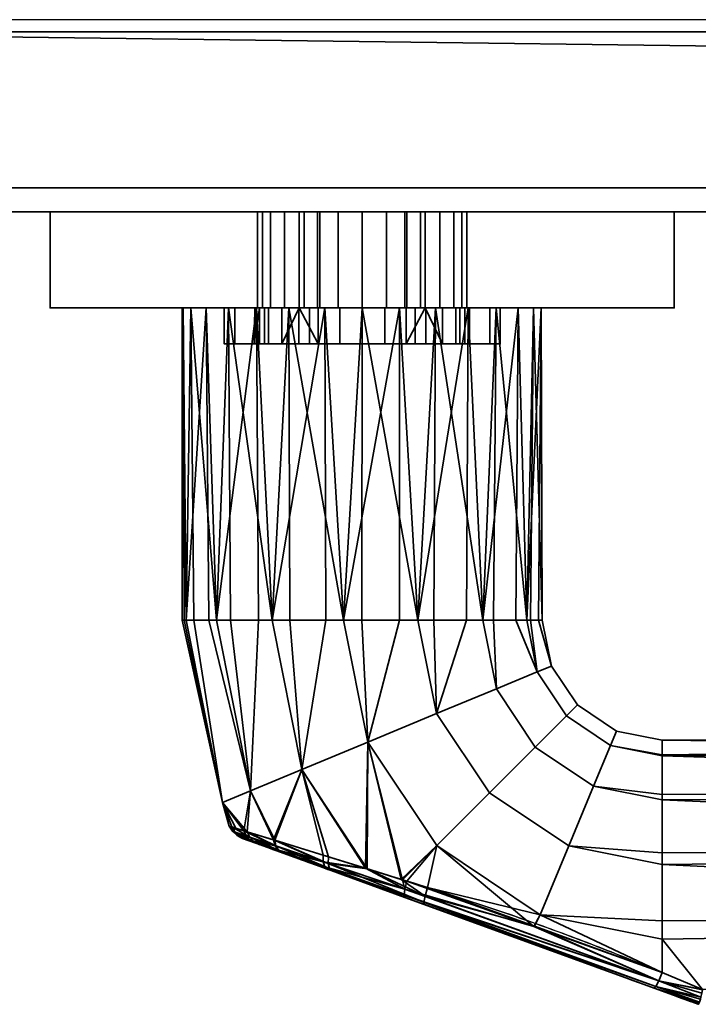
# Model space of a CAD drawing. Header units: millimetres. Extents: x -625 to 3725, y -115 to 86.
# Tile 579 of 656: x 2527 to 2584, y -115 to -33. Entities that reach past the tile are written whole.
import ezdxf

# ---------------------------------------------------------------- set-up
doc = ezdxf.new("R2010")
doc.units = ezdxf.units.MM
doc.layers.add('151', color=7, linetype='Continuous', true_color=0xffffff)

# ---------------------------------------------------------------- blocks, each defined once
blk = doc.blocks.new('UG_SURFACE_109')
at = {"layer": '151', "color": 32, "linetype": 'Continuous', "lineweight": 35}
for points in [[(2491, -34, 2017), (3509, -34, 2017), (3509, 0, 2017), (2491, 0, 2017)], [(2491, -34), (2491, -29), (3509, -29), (3509, -34)], [(3522, -49, 2030), (3522, -34, 2030), (2478, -34, 2030), (2478, -49, 2030)], [(3522, -47), (2478, -47), (2478, -34), (2491, -34)], [(2478, -34, 2030), (3522, -34, 2030), (3509, -34, 2017), (2491, -34, 2017)], [(3522, -47), (2491, -34), (3509, -34)], [(2478, -47), (3522, -47), (3522, -49, 2), (2478, -49, 2)], [(2478, -49, 2030), (2530, -49, 1186.5), (2556, -49, 1190)], [(2556, -49, 1190), (2582, -49, 1186.5), (3522, -49, 2030), (2478, -49, 2030)], [(2478, -49, 2), (2556, -49, 948), (2530, -49, 951.5)], [(2530, -49, 951.5), (2530, -49, 1186.5), (2478, -49, 2030), (2478, -49, 2)], [(2582, -49, 951.5), (2556, -49, 948), (2478, -49, 2), (3522, -49, 2)], [(2556, -49, 948), (2556, -57, 948), (2530, -57, 951.5), (2530, -49, 951.5)], [(2530, -49, 1186.5), (2530, -49, 951.5), (2530, -57, 951.5), (2530, -57, 1186.5)], [(2530, -49, 1186.5), (2530, -57, 1186.5), (2556, -57, 1190), (2556, -49, 1190)], [(2547.289, -49, 1011.173), (2547.289, -57, 1011.173), (2548.368, -57, 1007.721), (2548.368, -49, 1007.721)], [(2547.699, -49, 1014.767), (2547.699, -57, 1014.767), (2547.289, -57, 1011.173), (2547.289, -49, 1011.173)], [(2564.711, -49, 1011.173), (2547.699, -49, 1014.767), (2547.289, -49, 1011.173)], [(2547.289, -49, 1011.173), (2548.368, -49, 1007.721), (2550.75, -49, 1005), (2564.711, -49, 1011.173)], [(2549.527, -49, 1017.888), (2549.527, -57, 1017.888), (2547.699, -57, 1014.767), (2547.699, -49, 1014.767)], [(2564.711, -49, 1011.173), (2549.527, -49, 1017.888), (2547.699, -49, 1014.767)], [(2548.368, -49, 1007.721), (2548.368, -57, 1007.721), (2550.75, -57, 1005), (2550.75, -49, 1005)], [(2552.461, -49, 1020.002), (2552.461, -57, 1020.002), (2549.527, -57, 1017.888), (2549.527, -49, 1017.888)], [(2556, -49, 1020.75), (2552.461, -49, 1020.002), (2549.527, -49, 1017.888), (2564.711, -49, 1011.173)], [(2550.75, -49, 992.5), (2550.75, -57, 992.5), (2551.15, -57, 990.491), (2551.15, -49, 990.491)], [(2550.75, -49, 1005), (2550.75, -57, 1005), (2550.75, -57, 1004.69)], [(2550.75, -57, 1004.69), (2550.75, -57, 992.5), (2550.75, -49, 992.5), (2550.75, -49, 1005)], [(2561.25, -49, 992.5), (2550.75, -49, 992.5), (2551.15, -49, 990.491), (2552.288, -49, 988.788)], [(2561.25, -49, 992.5), (2561.25, -49, 1005), (2550.75, -49, 1005), (2550.75, -49, 992.5)], [(2561.25, -49, 1005), (2563.632, -49, 1007.721), (2564.711, -49, 1011.173), (2550.75, -49, 1005)], [(2551.15, -49, 990.491), (2551.15, -57, 990.491), (2552.288, -57, 988.788), (2552.288, -49, 988.788)], [(2552.288, -49, 988.788), (2552.288, -57, 988.788), (2553.991, -57, 987.65), (2553.991, -49, 987.65)], [(2552.288, -49, 988.788), (2553.991, -49, 987.65), (2556, -49, 987.25)], [(2556, -49, 987.25), (2558.009, -49, 987.65), (2559.712, -49, 988.788), (2552.288, -49, 988.788)], [(2559.712, -49, 988.788), (2560.85, -49, 990.491), (2561.25, -49, 992.5), (2552.288, -49, 988.788)], [(2556, -49, 1020.75), (2556, -57, 1020.75), (2552.461, -57, 1020.002), (2552.461, -49, 1020.002)], [(2553.991, -49, 987.65), (2553.991, -57, 987.65), (2556, -57, 987.25), (2556, -49, 987.25)], [(2582, -49, 951.5), (2582, -57, 951.5), (2556, -57, 948), (2556, -49, 948)], [(2556, -49, 1190), (2556, -57, 1190), (2582, -57, 1186.5), (2582, -49, 1186.5)], [(2556, -49, 987.25), (2556, -57, 987.25), (2558.009, -57, 987.65), (2558.009, -49, 987.65)], [(2559.539, -49, 1020.002), (2559.539, -57, 1020.002), (2556, -57, 1020.75), (2556, -49, 1020.75)], [(2556, -49, 1020.75), (2564.711, -49, 1011.173), (2564.301, -49, 1014.767), (2562.473, -49, 1017.888)], [(2562.473, -49, 1017.888), (2559.539, -49, 1020.002), (2556, -49, 1020.75)], [(2558.009, -49, 987.65), (2558.009, -57, 987.65), (2559.712, -57, 988.788), (2559.712, -49, 988.788)], [(2562.473, -49, 1017.888), (2562.473, -57, 1017.888), (2559.539, -57, 1020.002), (2559.539, -49, 1020.002)], [(2559.712, -49, 988.788), (2559.712, -57, 988.788), (2560.85, -57, 990.491), (2560.85, -49, 990.491)], [(2560.85, -49, 990.491), (2560.85, -57, 990.491), (2561.25, -57, 992.5), (2561.25, -49, 992.5)], [(2561.25, -49, 1005), (2561.25, -49, 992.5), (2561.25, -57, 992.5), (2561.25, -57, 1004.69)], [(2561.25, -57, 1004.69), (2561.25, -57, 1005), (2561.25, -49, 1005)], [(2561.25, -49, 1005), (2561.25, -57, 1005), (2563.632, -57, 1007.721), (2563.632, -49, 1007.721)], [(2564.301, -49, 1014.767), (2564.301, -57, 1014.767), (2562.473, -57, 1017.888), (2562.473, -49, 1017.888)], [(2563.632, -49, 1007.721), (2563.632, -57, 1007.721), (2564.711, -57, 1011.173), (2564.711, -49, 1011.173)], [(2564.711, -49, 1011.173), (2564.711, -57, 1011.173), (2564.301, -57, 1014.767), (2564.301, -49, 1014.767)], [(2582, -49, 951.5), (2582, -49, 1186.5), (2582, -57, 1186.5), (2582, -57, 951.5)], [(2582, -49, 1186.5), (2582, -49, 951.5), (3522, -49, 2), (3522, -49, 2030)], [(2530, -57, 951.5), (2541.734, -57, 1099.365), (2541, -57, 1104)], [(2530, -57, 951.5), (2544.5, -57, 993.5), (2544.5, -57, 1014.5)], [(2541, -57, 1104), (2541.082, -57, 1105.568), (2530, -57, 1186.5), (2530, -57, 951.5)], [(2530, -57, 951.5), (2545.375, -57, 989.099), (2544.5, -57, 993.5)], [(2530, -57, 951.5), (2544.853, -57, 1093.963), (2541.734, -57, 1099.365)], [(2544.5, -57, 1014.5), (2545.375, -57, 1018.901), (2549.899, -57, 1090.297), (2530, -57, 951.5)], [(2530, -57, 951.5), (2549.899, -57, 1090.297), (2544.853, -57, 1093.963)], [(2530, -57, 951.5), (2547.868, -57, 985.368), (2545.375, -57, 989.099)], [(2541.082, -57, 1105.568), (2543.01, -57, 1111.5), (2530, -57, 1186.5)], [(2530, -57, 951.5), (2551.599, -57, 982.875), (2547.868, -57, 985.368)], [(2556, -57, 1190), (2530, -57, 1186.5), (2552.881, -57, 1118.672), (2559.119, -57, 1118.672)], [(2543.01, -57, 1111.5), (2547.183, -57, 1116.135), (2530, -57, 1186.5)], [(2530, -57, 951.5), (2556, -57, 948), (2556, -57, 982), (2551.599, -57, 982.875)], [(2547.183, -57, 1116.135), (2552.881, -57, 1118.672), (2530, -57, 1186.5)], [(2541, -57, 1104), (2541.734, -57, 1099.365), (2541.328, -83, 1100.881)], [(2541.082, -57, 1105.568), (2541, -57, 1104), (2541, -83, 1104)], [(2541, -83, 1104), (2541.164, -83, 1105.559), (2541.082, -57, 1105.568)], [(2541.328, -83, 1100.881), (2541, -83, 1104), (2541, -57, 1104)], [(2543.01, -57, 1111.5), (2541.082, -57, 1105.568), (2541.328, -83, 1107.119)], [(2541.082, -57, 1105.568), (2541.164, -83, 1105.559), (2541.328, -83, 1107.119)], [(2541.734, -57, 1099.365), (2541.959, -83, 1099.465), (2541.328, -83, 1100.881)], [(2541.328, -83, 1107.119), (2543.234, -83, 1111.4), (2543.01, -57, 1111.5)], [(2541.734, -57, 1099.365), (2544.853, -57, 1093.963), (2543.865, -83, 1095.183)], [(2543.865, -83, 1095.183), (2541.959, -83, 1099.465), (2541.734, -57, 1099.365)], [(2547.183, -57, 1116.135), (2543.01, -57, 1111.5), (2543.865, -83, 1112.817)], [(2543.01, -57, 1111.5), (2543.234, -83, 1111.4), (2543.865, -83, 1112.817)], [(2544.853, -57, 1093.963), (2545.017, -83, 1094.146), (2543.865, -83, 1095.183)], [(2543.865, -83, 1112.817), (2547.348, -83, 1115.953), (2547.183, -57, 1116.135)], [(2545.375, -57, 989.099), (2545.375, -60, 989.099), (2544.5, -60, 993.5), (2544.5, -57, 993.5)], [(2544.5, -57, 993.5), (2544.5, -60, 993.5), (2544.5, -60, 1014.5), (2544.5, -57, 1014.5)], [(2544.5, -57, 1014.5), (2544.5, -60, 1014.5), (2545.375, -60, 1018.901), (2545.375, -57, 1018.901)], [(2544.853, -57, 1093.963), (2549.899, -57, 1090.297), (2548.5, -83, 1091.01)], [(2548.5, -83, 1091.01), (2545.017, -83, 1094.146), (2544.853, -57, 1093.963)], [(2545.375, -57, 1018.901), (2547.868, -57, 1022.632), (2549.899, -57, 1090.297)], [(2547.868, -57, 985.368), (2547.868, -60, 985.368), (2545.375, -60, 989.099), (2545.375, -57, 989.099)], [(2545.375, -57, 1018.901), (2545.375, -60, 1018.901), (2547.868, -60, 1022.632), (2547.868, -57, 1022.632)], [(2547.441, -57, 1009.219), (2547.049, -57, 1012.941), (2547, -60, 1012)], [(2547.049, -57, 1012.941), (2547.049, -60, 1012.941), (2547, -60, 1012)], [(2547, -60, 1012), (2547.441, -60, 1009.219), (2547.441, -57, 1009.219)], [(2548.206, -57, 1016.5), (2548.206, -60, 1016.5), (2547.049, -60, 1012.941), (2547.049, -57, 1012.941)], [(2547.049, -57, 1012.941), (2547.289, -57, 1011.173), (2547.699, -57, 1014.767)], [(2547.699, -57, 1014.767), (2548.206, -57, 1016.5), (2547.049, -57, 1012.941)], [(2547.289, -57, 1011.173), (2547.049, -57, 1012.941), (2547.441, -57, 1009.219)], [(2552.881, -57, 1118.672), (2547.183, -57, 1116.135), (2548.5, -83, 1116.99)], [(2547.183, -57, 1116.135), (2547.348, -83, 1115.953), (2548.5, -83, 1116.99)], [(2547.441, -57, 1009.219), (2548.368, -57, 1007.721), (2547.289, -57, 1011.173)], [(2547.441, -57, 1009.219), (2547.441, -60, 1009.219), (2549.312, -60, 1005.978), (2549.312, -57, 1005.978)], [(2548.368, -57, 1007.721), (2547.441, -57, 1009.219), (2549.312, -57, 1005.978)], [(2548.206, -57, 1016.5), (2547.699, -57, 1014.767), (2549.527, -57, 1017.888)], [(2549.899, -57, 1090.297), (2547.868, -57, 1022.632), (2551.599, -57, 1025.125)], [(2551.599, -57, 982.875), (2551.599, -60, 982.875), (2547.868, -60, 985.368), (2547.868, -57, 985.368)], [(2547.868, -57, 1022.632), (2547.868, -60, 1022.632), (2551.599, -60, 1025.125), (2551.599, -57, 1025.125)], [(2550.71, -57, 1019.281), (2550.71, -60, 1019.281), (2548.206, -60, 1016.5), (2548.206, -57, 1016.5)], [(2549.527, -57, 1017.888), (2550.71, -57, 1019.281), (2548.206, -57, 1016.5)], [(2549.312, -57, 1005.978), (2550.75, -57, 1004.69), (2550.75, -57, 1005), (2548.368, -57, 1007.721)], [(2549.899, -57, 1090.297), (2549.975, -83, 1090.53), (2548.5, -83, 1091.01)], [(2548.5, -83, 1116.99), (2552.957, -83, 1118.439), (2552.881, -57, 1118.672)], [(2549.312, -60, 1005.978), (2552.339, -60, 1003.778), (2550.75, -57, 1004.69)], [(2550.75, -57, 1004.69), (2549.312, -57, 1005.978), (2549.312, -60, 1005.978)], [(2550.71, -57, 1019.281), (2549.527, -57, 1017.888), (2552.461, -57, 1020.002)], [(2549.899, -57, 1090.297), (2556, -57, 1089), (2554.432, -83, 1089.082)], [(2554.432, -83, 1089.082), (2549.975, -83, 1090.53), (2549.899, -57, 1090.297)], [(2551.599, -57, 1025.125), (2556, -57, 1026), (2556, -57, 1089), (2549.899, -57, 1090.297)], [(2554.129, -57, 1020.803), (2554.129, -60, 1020.803), (2550.71, -60, 1019.281), (2550.71, -57, 1019.281)], [(2552.461, -57, 1020.002), (2554.129, -57, 1020.803), (2550.71, -57, 1019.281)], [(2552.339, -60, 1003.778), (2552.339, -57, 1003.778), (2550.75, -57, 1004.69)], [(2552.288, -57, 988.788), (2551.15, -57, 990.491), (2550.75, -57, 992.5), (2556, -57, 987.25)], [(2550.75, -57, 992.5), (2550.75, -57, 1004.69), (2552.339, -57, 1003.778)], [(2550.75, -57, 992.5), (2552.339, -57, 1003.778), (2556, -57, 1003), (2556, -57, 987.25)], [(2556, -57, 982), (2556, -60, 982), (2551.599, -60, 982.875), (2551.599, -57, 982.875)], [(2551.599, -57, 1025.125), (2551.599, -60, 1025.125), (2556, -60, 1026), (2556, -57, 1026)], [(2556, -57, 987.25), (2553.991, -57, 987.65), (2552.288, -57, 988.788)], [(2552.339, -57, 1003.778), (2552.339, -60, 1003.778), (2556, -60, 1003), (2556, -57, 1003)], [(2554.129, -57, 1020.803), (2552.461, -57, 1020.002), (2556, -57, 1020.75)], [(2559.119, -57, 1118.672), (2552.881, -57, 1118.672), (2554.432, -83, 1118.918)], [(2552.881, -57, 1118.672), (2552.957, -83, 1118.439), (2554.432, -83, 1118.918)], [(2557.871, -57, 1020.803), (2557.871, -60, 1020.803), (2554.129, -60, 1020.803), (2554.129, -57, 1020.803)], [(2557.871, -57, 1020.803), (2554.129, -57, 1020.803), (2556, -57, 1020.75)], [(2556, -57, 1089), (2555.974, -83, 1089.244), (2554.432, -83, 1089.082)], [(2554.432, -83, 1118.918), (2559.093, -83, 1118.428), (2559.119, -57, 1118.672)], [(2560.635, -83, 1089.734), (2555.974, -83, 1089.244), (2556, -57, 1089)], [(2556, -57, 1089), (2562.101, -57, 1090.297), (2560.635, -83, 1089.734)], [(2559.119, -57, 1118.672), (2582, -57, 1186.5), (2556, -57, 1190)], [(2562.101, -57, 1090.297), (2556, -57, 1089), (2556, -57, 1026), (2560.401, -57, 1025.125)], [(2560.401, -57, 982.875), (2556, -57, 982), (2556, -57, 948), (2582, -57, 951.5)], [(2560.401, -57, 982.875), (2560.401, -60, 982.875), (2556, -60, 982), (2556, -57, 982)], [(2556, -57, 1026), (2556, -60, 1026), (2560.401, -60, 1025.125), (2560.401, -57, 1025.125)], [(2556, -57, 1003), (2556, -60, 1003), (2559.661, -60, 1003.778), (2559.661, -57, 1003.778)], [(2556, -57, 987.25), (2561.25, -57, 992.5), (2560.85, -57, 990.491), (2559.712, -57, 988.788)], [(2556, -57, 987.25), (2556, -57, 1003), (2559.661, -57, 1003.778), (2561.25, -57, 992.5)], [(2559.712, -57, 988.788), (2558.009, -57, 987.65), (2556, -57, 987.25)], [(2556, -57, 1020.75), (2559.539, -57, 1020.002), (2557.871, -57, 1020.803)], [(2561.29, -57, 1019.281), (2561.29, -60, 1019.281), (2557.871, -60, 1020.803), (2557.871, -57, 1020.803)], [(2561.29, -57, 1019.281), (2557.871, -57, 1020.803), (2559.539, -57, 1020.002)], [(2559.119, -57, 1118.672), (2559.093, -83, 1118.428), (2560.635, -83, 1118.266)], [(2564.817, -57, 1116.135), (2559.119, -57, 1118.672), (2560.635, -83, 1118.266)], [(2582, -57, 1186.5), (2559.119, -57, 1118.672), (2564.817, -57, 1116.135)], [(2559.539, -57, 1020.002), (2562.473, -57, 1017.888), (2561.29, -57, 1019.281)], [(2561.25, -57, 1004.69), (2559.661, -60, 1003.778), (2562.688, -60, 1005.978)], [(2561.25, -57, 1004.69), (2559.661, -57, 1003.778), (2559.661, -60, 1003.778)], [(2559.661, -57, 1003.778), (2561.25, -57, 1004.69), (2561.25, -57, 992.5)], [(2564.132, -57, 985.368), (2560.401, -57, 982.875), (2582, -57, 951.5)], [(2560.401, -57, 1025.125), (2564.132, -57, 1022.632), (2562.101, -57, 1090.297)], [(2564.132, -57, 985.368), (2564.132, -60, 985.368), (2560.401, -60, 982.875), (2560.401, -57, 982.875)], [(2560.401, -57, 1025.125), (2560.401, -60, 1025.125), (2564.132, -60, 1022.632), (2564.132, -57, 1022.632)], [(2562.101, -57, 1090.297), (2561.978, -83, 1090.51), (2560.635, -83, 1089.734)], [(2560.635, -83, 1118.266), (2564.694, -83, 1115.923), (2564.817, -57, 1116.135)], [(2562.688, -60, 1005.978), (2562.688, -57, 1005.978), (2561.25, -57, 1004.69)], [(2563.632, -57, 1007.721), (2561.25, -57, 1005), (2561.25, -57, 1004.69), (2562.688, -57, 1005.978)], [(2563.794, -57, 1016.5), (2563.794, -60, 1016.5), (2561.29, -60, 1019.281), (2561.29, -57, 1019.281)], [(2563.794, -57, 1016.5), (2561.29, -57, 1019.281), (2562.473, -57, 1017.888)], [(2566.037, -83, 1092.853), (2561.978, -83, 1090.51), (2562.101, -57, 1090.297)], [(2562.101, -57, 1090.297), (2567.147, -57, 1093.963), (2566.037, -83, 1092.853)], [(2582, -57, 951.5), (2562.101, -57, 1090.297), (2566.625, -57, 1018.901), (2567.5, -57, 1014.5)], [(2562.101, -57, 1090.297), (2564.132, -57, 1022.632), (2566.625, -57, 1018.901)], [(2567.147, -57, 1093.963), (2562.101, -57, 1090.297), (2582, -57, 951.5)], [(2562.473, -57, 1017.888), (2564.301, -57, 1014.767), (2563.794, -57, 1016.5)], [(2562.688, -57, 1005.978), (2562.688, -60, 1005.978), (2564.559, -60, 1009.219), (2564.559, -57, 1009.219)], [(2562.688, -57, 1005.978), (2564.559, -57, 1009.219), (2563.632, -57, 1007.721)], [(2564.711, -57, 1011.173), (2563.632, -57, 1007.721), (2564.559, -57, 1009.219)], [(2564.951, -57, 1012.941), (2564.951, -60, 1012.941), (2563.794, -60, 1016.5), (2563.794, -57, 1016.5)], [(2564.951, -57, 1012.941), (2563.794, -57, 1016.5), (2564.301, -57, 1014.767)], [(2566.625, -57, 989.099), (2564.132, -57, 985.368), (2582, -57, 951.5)], [(2566.625, -57, 989.099), (2566.625, -60, 989.099), (2564.132, -60, 985.368), (2564.132, -57, 985.368)], [(2564.132, -57, 1022.632), (2564.132, -60, 1022.632), (2566.625, -60, 1018.901), (2566.625, -57, 1018.901)], [(2564.301, -57, 1014.767), (2564.711, -57, 1011.173), (2564.951, -57, 1012.941)], [(2564.559, -57, 1009.219), (2564.559, -60, 1009.219), (2564.951, -60, 1012.941), (2564.951, -57, 1012.941)], [(2564.559, -57, 1009.219), (2564.951, -57, 1012.941), (2564.711, -57, 1011.173)], [(2564.817, -57, 1116.135), (2564.694, -83, 1115.923), (2566.037, -83, 1115.147)], [(2568.99, -57, 1111.5), (2564.817, -57, 1116.135), (2566.037, -83, 1115.147)], [(2582, -57, 1186.5), (2564.817, -57, 1116.135), (2568.99, -57, 1111.5)], [(2567.147, -57, 1093.963), (2566.948, -83, 1094.107), (2566.037, -83, 1092.853)], [(2566.037, -83, 1115.147), (2568.792, -83, 1111.356), (2568.99, -57, 1111.5)], [(2567.5, -57, 993.5), (2566.625, -57, 989.099), (2582, -57, 951.5)], [(2567.5, -57, 993.5), (2567.5, -60, 993.5), (2566.625, -60, 989.099), (2566.625, -57, 989.099)], [(2566.625, -57, 1018.901), (2566.625, -60, 1018.901), (2567.5, -60, 1014.5), (2567.5, -57, 1014.5)], [(2569.703, -83, 1097.899), (2566.948, -83, 1094.107), (2567.147, -57, 1093.963)], [(2567.147, -57, 1093.963), (2570.266, -57, 1099.365), (2569.703, -83, 1097.899)], [(2582, -57, 951.5), (2570.266, -57, 1099.365), (2567.147, -57, 1093.963)], [(2567.5, -57, 1014.5), (2567.5, -57, 993.5), (2582, -57, 951.5)], [(2567.5, -57, 1014.5), (2567.5, -60, 1014.5), (2567.5, -60, 993.5), (2567.5, -57, 993.5)], [(2568.99, -57, 1111.5), (2568.792, -83, 1111.356), (2569.703, -83, 1110.101)], [(2570.918, -57, 1105.568), (2568.99, -57, 1111.5), (2569.703, -83, 1110.101)], [(2568.99, -57, 1111.5), (2570.918, -57, 1105.568), (2582, -57, 1186.5)], [(2570.266, -57, 1099.365), (2570.026, -83, 1099.416), (2569.703, -83, 1097.899)], [(2569.703, -83, 1110.101), (2570.678, -83, 1105.517), (2570.918, -57, 1105.568)], [(2571, -83, 1104), (2570.026, -83, 1099.416), (2570.266, -57, 1099.365)], [(2570.266, -57, 1099.365), (2570.918, -57, 1105.568), (2571, -83, 1104)], [(2570.918, -57, 1105.568), (2570.266, -57, 1099.365), (2582, -57, 951.5), (2582, -57, 1186.5)], [(2570.918, -57, 1105.568), (2570.678, -83, 1105.517), (2571, -83, 1104)], [(2544.5, -60, 1014.5), (2544.5, -60, 993.5), (2547.441, -60, 1009.219), (2547, -60, 1012)], [(2547, -60, 1012), (2547.049, -60, 1012.941), (2544.5, -60, 1014.5)], [(2544.5, -60, 993.5), (2549.312, -60, 1005.978), (2547.441, -60, 1009.219)], [(2547.049, -60, 1012.941), (2548.206, -60, 1016.5), (2545.375, -60, 1018.901), (2544.5, -60, 1014.5)], [(2552.339, -60, 1003.778), (2549.312, -60, 1005.978), (2544.5, -60, 993.5), (2545.375, -60, 989.099)], [(2556, -60, 1003), (2552.339, -60, 1003.778), (2545.375, -60, 989.099), (2547.868, -60, 985.368)], [(2548.206, -60, 1016.5), (2550.71, -60, 1019.281), (2547.868, -60, 1022.632), (2545.375, -60, 1018.901)], [(2551.599, -60, 1025.125), (2547.868, -60, 1022.632), (2550.71, -60, 1019.281), (2554.129, -60, 1020.803)], [(2547.868, -60, 985.368), (2551.599, -60, 982.875), (2556, -60, 982), (2556, -60, 1003)], [(2556, -60, 1026), (2551.599, -60, 1025.125), (2554.129, -60, 1020.803)], [(2554.129, -60, 1020.803), (2557.871, -60, 1020.803), (2560.401, -60, 1025.125), (2556, -60, 1026)], [(2556, -60, 1003), (2556, -60, 982), (2560.401, -60, 982.875), (2564.132, -60, 985.368)], [(2564.132, -60, 985.368), (2566.625, -60, 989.099), (2559.661, -60, 1003.778), (2556, -60, 1003)], [(2557.871, -60, 1020.803), (2561.29, -60, 1019.281), (2564.132, -60, 1022.632), (2560.401, -60, 1025.125)], [(2566.625, -60, 989.099), (2567.5, -60, 993.5), (2562.688, -60, 1005.978), (2559.661, -60, 1003.778)], [(2566.625, -60, 1018.901), (2564.132, -60, 1022.632), (2561.29, -60, 1019.281), (2563.794, -60, 1016.5)], [(2564.559, -60, 1009.219), (2562.688, -60, 1005.978), (2567.5, -60, 993.5)], [(2563.794, -60, 1016.5), (2564.951, -60, 1012.941), (2567.5, -60, 1014.5), (2566.625, -60, 1018.901)], [(2567.5, -60, 993.5), (2567.5, -60, 1014.5), (2564.951, -60, 1012.941), (2564.559, -60, 1009.219)], [(2544.348, -98.182, 1100.881), (2544.348, -98.182, 1107.119), (2541, -83, 1104)], [(2544.348, -98.182, 1107.119), (2541.164, -83, 1105.559), (2541, -83, 1104)], [(2541, -83, 1104), (2541.328, -83, 1100.881), (2544.348, -98.182, 1100.881)], [(2544.348, -98.182, 1107.119), (2541.328, -83, 1107.119), (2541.164, -83, 1105.559)], [(2544.348, -98.182, 1100.881), (2541.328, -83, 1100.881), (2541.959, -83, 1099.465)], [(2543.234, -83, 1111.4), (2541.328, -83, 1107.119), (2544.348, -98.182, 1107.119), (2546.691, -97.211, 1112.817)], [(2541.959, -83, 1099.465), (2543.865, -83, 1095.183), (2546.691, -97.211, 1095.183), (2544.348, -98.182, 1100.881)], [(2546.691, -97.211, 1112.817), (2543.865, -83, 1112.817), (2543.234, -83, 1111.4)], [(2546.691, -97.211, 1095.183), (2543.865, -83, 1095.183), (2545.017, -83, 1094.146)], [(2547.348, -83, 1115.953), (2543.865, -83, 1112.817), (2546.691, -97.211, 1112.817)], [(2545.017, -83, 1094.146), (2548.5, -83, 1091.01), (2550.974, -95.437, 1091.01), (2546.691, -97.211, 1095.183)], [(2546.691, -97.211, 1112.817), (2550.974, -95.437, 1116.99), (2548.5, -83, 1116.99), (2547.348, -83, 1115.953)], [(2550.974, -95.437, 1091.01), (2548.5, -83, 1091.01), (2549.975, -83, 1090.53)], [(2552.957, -83, 1118.439), (2548.5, -83, 1116.99), (2550.974, -95.437, 1116.99)], [(2549.975, -83, 1090.53), (2554.432, -83, 1089.082), (2556.454, -93.167, 1089.082), (2550.974, -95.437, 1091.01)], [(2550.974, -95.437, 1116.99), (2556.454, -93.167, 1118.918), (2554.432, -83, 1118.918), (2552.957, -83, 1118.439)], [(2556.454, -93.167, 1089.082), (2554.432, -83, 1089.082), (2555.974, -83, 1089.244)], [(2559.093, -83, 1118.428), (2554.432, -83, 1118.918), (2556.454, -93.167, 1118.918)], [(2555.974, -83, 1089.244), (2560.635, -83, 1089.734), (2562.186, -90.793, 1089.734), (2556.454, -93.167, 1089.082)], [(2556.454, -93.167, 1118.918), (2562.186, -90.793, 1118.266), (2560.635, -83, 1118.266), (2559.093, -83, 1118.428)], [(2562.186, -90.793, 1089.734), (2560.635, -83, 1089.734), (2561.978, -83, 1090.51)], [(2564.694, -83, 1115.923), (2560.635, -83, 1118.266), (2562.186, -90.793, 1118.266)], [(2561.978, -83, 1090.51), (2566.037, -83, 1092.853), (2567.176, -88.726, 1092.853), (2562.186, -90.793, 1089.734)], [(2562.186, -90.793, 1118.266), (2567.176, -88.726, 1115.147), (2566.037, -83, 1115.147), (2564.694, -83, 1115.923)], [(2567.176, -88.726, 1092.853), (2566.037, -83, 1092.853), (2566.948, -83, 1094.107)], [(2568.792, -83, 1111.356), (2566.037, -83, 1115.147), (2567.176, -88.726, 1115.147), (2570.563, -87.323, 1110.101)], [(2566.948, -83, 1094.107), (2569.703, -83, 1097.899), (2570.563, -87.323, 1097.899), (2567.176, -88.726, 1092.853)], [(2570.563, -87.323, 1110.101), (2569.703, -83, 1110.101), (2568.792, -83, 1111.356)], [(2570.563, -87.323, 1097.899), (2569.703, -83, 1097.899), (2570.026, -83, 1099.416)], [(2570.678, -83, 1105.517), (2569.703, -83, 1110.101), (2570.563, -87.323, 1110.101), (2571.761, -86.827, 1104)], [(2570.026, -83, 1099.416), (2571, -83, 1104), (2571.761, -86.827, 1104), (2570.563, -87.323, 1097.899)], [(2571.761, -86.827, 1104), (2571, -83, 1104), (2570.678, -83, 1105.517)], [(2571.761, -86.827, 1104), (2573.929, -90.071, 1104), (2573.012, -90.988, 1097.899), (2570.563, -87.323, 1097.899)], [(2570.563, -87.323, 1110.101), (2573.012, -90.988, 1110.101), (2573.929, -90.071, 1104), (2571.761, -86.827, 1104)], [(2570.563, -87.323, 1097.899), (2573.012, -90.988, 1097.899), (2570.42, -93.58, 1092.853), (2567.176, -88.726, 1092.853)], [(2567.176, -88.726, 1115.147), (2570.42, -93.58, 1115.147), (2573.012, -90.988, 1110.101), (2570.563, -87.323, 1110.101)], [(2567.176, -88.726, 1092.853), (2570.42, -93.58, 1092.853), (2566.6, -97.4, 1089.734), (2562.186, -90.793, 1089.734)], [(2562.186, -90.793, 1118.266), (2566.6, -97.4, 1118.266), (2570.42, -93.58, 1115.147), (2567.176, -88.726, 1115.147)], [(2573.929, -90.071, 1104), (2577.173, -92.239, 1104), (2576.677, -93.437, 1097.899), (2573.012, -90.988, 1097.899)], [(2573.012, -90.988, 1110.101), (2576.677, -93.437, 1110.101), (2577.173, -92.239, 1104), (2573.929, -90.071, 1104)], [(2562.186, -90.793, 1089.734), (2566.6, -97.4, 1089.734), (2562.214, -101.786, 1089.082), (2556.454, -93.167, 1089.082)], [(2556.454, -93.167, 1118.918), (2562.214, -101.786, 1118.918), (2566.6, -97.4, 1118.266), (2562.186, -90.793, 1118.266)], [(2573.012, -90.988, 1097.899), (2576.677, -93.437, 1097.899), (2575.274, -96.824, 1092.853), (2570.42, -93.58, 1092.853)], [(2570.42, -93.58, 1115.147), (2575.274, -96.824, 1115.147), (2576.677, -93.437, 1110.101), (2573.012, -90.988, 1110.101)], [(2576.677, -93.437, 1097.899), (2577.173, -92.239, 1104), (2581, -93, 1104), (2581, -94.218, 1098.27)], [(2581, -94.218, 1109.73), (2581, -93, 1104), (2577.173, -92.239, 1104), (2576.677, -93.437, 1110.101)], [(2556.454, -93.167, 1118.918), (2550.974, -95.437, 1116.99), (2556.408, -103.716, 1116.839)], [(2556.274, -103.671, 1091.138), (2550.974, -95.437, 1091.01), (2556.454, -93.167, 1089.082)], [(2559.349, -104.62, 1090.135), (2556.274, -103.671, 1091.138), (2556.454, -93.167, 1089.082)], [(2556.454, -93.167, 1118.918), (2556.408, -103.716, 1116.839), (2559.239, -104.593, 1117.64)], [(2556.454, -93.167, 1089.082), (2562.214, -101.786, 1089.082), (2559.349, -104.62, 1090.135)], [(2559.239, -104.593, 1117.64), (2562.214, -101.786, 1118.918), (2556.454, -93.167, 1118.918)], [(2575.274, -96.824, 1092.853), (2576.677, -93.437, 1097.899), (2581, -94.297, 1097.899), (2581, -97.516, 1093.467)], [(2581, -97.516, 1114.532), (2581, -94.297, 1110.101), (2576.677, -93.437, 1110.101), (2575.274, -96.824, 1115.147)], [(2576.677, -93.437, 1110.101), (2581, -94.297, 1110.101), (2581, -94.218, 1109.73)], [(2581, -94.218, 1098.27), (2581, -94.297, 1097.899), (2576.677, -93.437, 1097.899)], [(2679, -94.144, 1098.254), (2581, -94.218, 1098.27), (2581, -93, 1104)], [(2679, -93, 1104), (2581, -93, 1104), (2581, -94.218, 1109.73)], [(2581, -94.218, 1109.73), (2679, -94.144, 1109.746), (2679, -93, 1104)], [(2581, -93, 1104), (2679, -93, 1104), (2679, -94.144, 1098.254)], [(2570.42, -93.58, 1092.853), (2575.274, -96.824, 1092.853), (2573.207, -101.815, 1089.734), (2566.6, -97.4, 1089.734)], [(2566.6, -97.4, 1118.266), (2573.207, -101.815, 1118.266), (2575.274, -96.824, 1115.147), (2570.42, -93.58, 1115.147)], [(2581, -94.297, 1097.899), (2679, -94.144, 1098.254), (2679, -97.402, 1093.385)], [(2679, -94.144, 1109.746), (2581, -94.218, 1109.73), (2581, -94.297, 1110.101)], [(2581, -94.297, 1110.101), (2679, -97.402, 1114.615), (2679, -94.144, 1109.746)], [(2581, -94.297, 1097.899), (2581, -94.218, 1098.27), (2679, -94.144, 1098.254)], [(2679, -97.402, 1093.385), (2581, -97.516, 1093.467), (2581, -94.297, 1097.899)], [(2581, -94.297, 1110.101), (2581, -97.516, 1114.532), (2679, -97.402, 1114.615)], [(2550.974, -95.437, 1116.99), (2546.691, -97.211, 1112.817), (2548.717, -101.34, 1112.813)], [(2548.613, -101.308, 1095.278), (2546.691, -97.211, 1095.183), (2550.974, -95.437, 1091.01)], [(2550.974, -95.437, 1091.01), (2552.759, -102.586, 1092.285), (2548.613, -101.308, 1095.278)], [(2548.717, -101.34, 1112.813), (2553.18, -102.716, 1115.926), (2550.974, -95.437, 1116.99)], [(2550.974, -95.437, 1091.01), (2556.274, -103.671, 1091.138), (2552.759, -102.586, 1092.285)], [(2553.18, -102.716, 1115.926), (2556.408, -103.716, 1116.839), (2550.974, -95.437, 1116.99)], [(2544.348, -98.182, 1100.881), (2546.691, -97.211, 1095.183), (2546.142, -100.541, 1098.674)], [(2546.424, -100.629, 1109.854), (2546.691, -97.211, 1112.817), (2544.348, -98.182, 1107.119)], [(2546.691, -97.211, 1095.183), (2548.613, -101.308, 1095.278), (2546.142, -100.541, 1098.674)], [(2546.424, -100.629, 1109.854), (2548.675, -101.327, 1112.784), (2546.691, -97.211, 1112.817)], [(2548.675, -101.327, 1112.784), (2548.717, -101.34, 1112.813), (2546.691, -97.211, 1112.817)], [(2566.6, -97.4, 1089.734), (2573.207, -101.815, 1089.734), (2570.833, -107.546, 1089.082), (2562.214, -101.786, 1089.082)], [(2562.214, -101.786, 1118.918), (2570.833, -107.546, 1118.918), (2573.207, -101.815, 1118.266), (2566.6, -97.4, 1118.266)], [(2573.207, -101.815, 1089.734), (2575.274, -96.824, 1092.853), (2581, -97.963, 1092.853), (2581, -102.376, 1090.305)], [(2581, -102.376, 1117.695), (2581, -97.963, 1115.147), (2575.274, -96.824, 1115.147), (2573.207, -101.815, 1118.266)], [(2575.274, -96.824, 1115.147), (2581, -97.963, 1115.147), (2581, -97.516, 1114.532)], [(2581, -97.516, 1093.467), (2581, -97.963, 1092.853), (2575.274, -96.824, 1092.853)], [(2581, -97.963, 1092.853), (2679, -97.402, 1093.385), (2679, -102.277, 1090.135)], [(2679, -102.277, 1117.865), (2679, -97.402, 1114.615), (2581, -97.963, 1115.147)], [(2679, -97.402, 1114.615), (2581, -97.516, 1114.532), (2581, -97.963, 1115.147)], [(2581, -97.963, 1092.853), (2581, -97.516, 1093.467), (2679, -97.402, 1093.385)], [(2544.348, -98.182, 1107.119), (2544.348, -98.182, 1100.881), (2544.916, -100.158, 1102.843)], [(2544.348, -98.182, 1100.881), (2545.484, -100.335, 1100.914), (2544.916, -100.158, 1102.843)], [(2544.348, -98.182, 1107.119), (2545.15, -100.231, 1106.582), (2546.424, -100.629, 1109.854)], [(2544.916, -100.158, 1102.843), (2545.15, -100.231, 1106.582), (2544.348, -98.182, 1107.119)], [(2546.142, -100.541, 1098.674), (2545.484, -100.335, 1100.914), (2544.348, -98.182, 1100.881)], [(2679, -102.277, 1090.135), (2581, -102.376, 1090.305), (2581, -97.963, 1092.853)], [(2581, -97.963, 1115.147), (2581, -102.376, 1117.695), (2679, -102.277, 1117.865)], [(2545.195, -100.594, 1102.889), (2544.916, -100.158, 1102.843), (2545.484, -100.335, 1100.914)], [(2544.916, -100.158, 1102.843), (2545.195, -100.594, 1102.889), (2545.419, -100.67, 1106.481)], [(2545.419, -100.67, 1106.481), (2545.15, -100.231, 1106.582), (2544.916, -100.158, 1102.843)], [(2545.15, -100.231, 1106.582), (2545.419, -100.67, 1106.481), (2546.643, -101.084, 1109.63)], [(2546.643, -101.084, 1109.63), (2546.424, -100.629, 1109.854), (2545.15, -100.231, 1106.582)], [(2546.372, -100.992, 1098.879), (2545.195, -100.594, 1102.889), (2545.484, -100.335, 1100.914)], [(2545.195, -100.594, 1102.889), (2545.575, -100.943, 1102.941), (2545.791, -101.02, 1106.364)], [(2545.791, -101.02, 1106.364), (2545.419, -100.67, 1106.481), (2545.195, -100.594, 1102.889)], [(2545.575, -100.943, 1102.941), (2545.195, -100.594, 1102.889), (2546.372, -100.992, 1098.879)], [(2545.419, -100.67, 1106.481), (2545.791, -101.02, 1106.364), (2546.97, -101.441, 1109.363)], [(2546.97, -101.441, 1109.363), (2546.643, -101.084, 1109.63), (2545.419, -100.67, 1106.481)], [(2545.484, -100.335, 1100.914), (2546.142, -100.541, 1098.674), (2546.372, -100.992, 1098.879)], [(2546.142, -100.541, 1098.674), (2548.613, -101.308, 1095.278), (2548.75, -101.795, 1095.602)], [(2548.75, -101.795, 1095.602), (2546.372, -100.992, 1098.879), (2546.142, -100.541, 1098.674)], [(2546.424, -100.629, 1109.854), (2546.643, -101.084, 1109.63), (2548.809, -101.815, 1112.458)], [(2548.809, -101.815, 1112.458), (2548.675, -101.327, 1112.784), (2546.424, -100.629, 1109.854)], [(2546.372, -100.992, 1098.879), (2546.709, -101.348, 1099.121), (2545.575, -100.943, 1102.941)], [(2545.791, -101.02, 1106.364), (2545.575, -100.943, 1102.941), (2546.033, -101.181, 1102.998)], [(2546.033, -101.181, 1102.998), (2545.575, -100.943, 1102.941), (2546.709, -101.348, 1099.121)], [(2546.97, -101.441, 1109.363), (2545.791, -101.02, 1106.364), (2546.242, -101.257, 1106.238)], [(2546.033, -101.181, 1102.998), (2546.242, -101.257, 1106.238), (2545.791, -101.02, 1106.364)], [(2546.709, -101.348, 1099.121), (2547.128, -101.58, 1099.384), (2546.033, -101.181, 1102.998)], [(2546.242, -101.257, 1106.238), (2546.033, -101.181, 1102.998), (2547.128, -101.58, 1099.384), (2549.346, -102.387, 1096.441)], [(2546.242, -101.257, 1106.238), (2547.381, -101.672, 1109.074), (2546.97, -101.441, 1109.363)], [(2549.346, -102.387, 1096.441), (2547.381, -101.672, 1109.074), (2546.242, -101.257, 1106.238)], [(2546.709, -101.348, 1099.121), (2546.372, -100.992, 1098.879), (2548.75, -101.795, 1095.602)], [(2546.643, -101.084, 1109.63), (2546.97, -101.441, 1109.363), (2549.059, -102.186, 1112.056)], [(2549.059, -102.186, 1112.056), (2548.809, -101.815, 1112.458), (2546.643, -101.084, 1109.63)], [(2548.75, -101.795, 1095.602), (2549.001, -102.166, 1096.001), (2546.709, -101.348, 1099.121)], [(2547.128, -101.58, 1099.384), (2546.709, -101.348, 1099.121), (2549.001, -102.166, 1096.001)], [(2549.059, -102.186, 1112.056), (2546.97, -101.441, 1109.363), (2547.381, -101.672, 1109.074)], [(2549.001, -102.166, 1096.001), (2549.346, -102.387, 1096.441), (2547.128, -101.58, 1099.384)], [(2547.381, -101.672, 1109.074), (2549.402, -102.407, 1111.613), (2549.059, -102.186, 1112.056)], [(2549.402, -102.407, 1111.613), (2547.381, -101.672, 1109.074), (2553.101, -103.754, 1093.847)], [(2549.346, -102.387, 1096.441), (2553.101, -103.754, 1093.847), (2547.381, -101.672, 1109.074)], [(2548.613, -101.308, 1095.278), (2552.759, -102.586, 1092.285), (2552.756, -103.141, 1092.691)], [(2552.756, -103.141, 1092.691), (2548.75, -101.795, 1095.602), (2548.613, -101.308, 1095.278)], [(2548.717, -101.34, 1112.813), (2548.675, -101.327, 1112.784), (2548.809, -101.815, 1112.458)], [(2548.717, -101.34, 1112.813), (2548.809, -101.815, 1112.458), (2553.164, -103.278, 1115.516)], [(2553.164, -103.278, 1115.516), (2553.18, -102.716, 1115.926), (2548.717, -101.34, 1112.813)], [(2549.001, -102.166, 1096.001), (2548.75, -101.795, 1095.602), (2552.756, -103.141, 1092.691)], [(2548.809, -101.815, 1112.458), (2549.059, -102.186, 1112.056), (2553.271, -103.687, 1114.964)], [(2553.271, -103.687, 1114.964), (2553.164, -103.278, 1115.516), (2548.809, -101.815, 1112.458)], [(2552.756, -103.141, 1092.691), (2552.875, -103.546, 1093.233), (2549.001, -102.166, 1096.001)], [(2549.346, -102.387, 1096.441), (2549.001, -102.166, 1096.001), (2552.875, -103.546, 1093.233)], [(2553.271, -103.687, 1114.964), (2549.059, -102.186, 1112.056), (2549.402, -102.407, 1111.613)], [(2552.875, -103.546, 1093.233), (2553.101, -103.754, 1093.847), (2549.346, -102.387, 1096.441)], [(2549.402, -102.407, 1111.613), (2553.485, -103.894, 1114.336), (2553.271, -103.687, 1114.964)], [(2553.101, -103.754, 1093.847), (2561.166, -106.689, 1116.361), (2553.485, -103.894, 1114.336), (2549.402, -102.407, 1111.613)], [(2562.214, -101.786, 1118.918), (2559.239, -104.593, 1117.64), (2561.441, -105.275, 1118.263)], [(2559.728, -104.737, 1090.011), (2559.349, -104.62, 1090.135), (2562.214, -101.786, 1089.082)], [(2570.309, -108.529, 1089.831), (2559.728, -104.737, 1090.011), (2562.214, -101.786, 1089.082)], [(2570.833, -107.546, 1118.918), (2562.214, -101.786, 1118.918), (2561.441, -105.275, 1118.263)], [(2562.214, -101.786, 1089.082), (2570.833, -107.546, 1089.082), (2570.309, -108.529, 1089.831)], [(2570.833, -107.546, 1089.082), (2573.207, -101.815, 1089.734), (2581, -103.365, 1089.734), (2581, -108.051, 1089.242)], [(2581, -108.051, 1118.758), (2581, -103.365, 1118.266), (2573.207, -101.815, 1118.266), (2570.833, -107.546, 1118.918)], [(2573.207, -101.815, 1118.266), (2581, -103.365, 1118.266), (2581, -102.376, 1117.695)], [(2581, -102.376, 1090.305), (2581, -103.365, 1089.734), (2573.207, -101.815, 1089.734)], [(2581, -103.365, 1089.734), (2679, -102.277, 1090.135), (2679, -108.025, 1089)], [(2679, -108.025, 1119), (2679, -102.277, 1117.865), (2581, -103.365, 1118.266)], [(2679, -102.277, 1117.865), (2581, -102.376, 1117.695), (2581, -103.365, 1118.266)], [(2581, -103.365, 1089.734), (2581, -102.376, 1090.305), (2679, -102.277, 1090.135)], [(2552.756, -103.141, 1092.691), (2552.759, -102.586, 1092.285), (2556.274, -103.671, 1091.138)], [(2556.274, -103.671, 1091.138), (2559.551, -105.419, 1090.427), (2552.756, -103.141, 1092.691)], [(2552.875, -103.546, 1093.233), (2552.756, -103.141, 1092.691), (2559.551, -105.419, 1090.427)], [(2556.408, -103.716, 1116.839), (2553.18, -102.716, 1115.926), (2553.164, -103.278, 1115.516)], [(2553.164, -103.278, 1115.516), (2553.271, -103.687, 1114.964), (2561.136, -106.488, 1117.182)], [(2556.408, -103.716, 1116.839), (2553.164, -103.278, 1115.516), (2561.233, -105.986, 1117.857)], [(2561.136, -106.488, 1117.182), (2561.233, -105.986, 1117.857), (2553.164, -103.278, 1115.516)], [(2559.551, -105.419, 1090.427), (2559.487, -105.9, 1091.085), (2552.875, -103.546, 1093.233)], [(2553.101, -103.754, 1093.847), (2552.875, -103.546, 1093.233), (2559.487, -105.9, 1091.085)], [(2559.487, -105.9, 1091.085), (2559.549, -106.1, 1091.876), (2553.101, -103.754, 1093.847)], [(2553.101, -103.754, 1093.847), (2559.549, -106.1, 1091.876), (2561.166, -106.689, 1116.361)], [(2561.136, -106.488, 1117.182), (2553.271, -103.687, 1114.964), (2553.485, -103.894, 1114.336)], [(2553.485, -103.894, 1114.336), (2561.166, -106.689, 1116.361), (2561.136, -106.488, 1117.182)], [(2559.551, -105.419, 1090.427), (2556.274, -103.671, 1091.138), (2559.349, -104.62, 1090.135)], [(2561.233, -105.986, 1117.857), (2559.239, -104.593, 1117.64), (2556.408, -103.716, 1116.839)], [(2679, -108.025, 1089), (2581, -108.051, 1089.242), (2581, -103.365, 1089.734)], [(2581, -103.365, 1118.266), (2581, -108.051, 1118.758), (2679, -108.025, 1119)], [(2561.233, -105.986, 1117.857), (2561.441, -105.275, 1118.263), (2559.239, -104.593, 1117.64)], [(2559.349, -104.62, 1090.135), (2559.728, -104.737, 1090.011), (2559.551, -105.419, 1090.427)], [(2559.551, -105.419, 1090.427), (2559.728, -104.737, 1090.011), (2570.309, -108.529, 1089.831)], [(2559.487, -105.9, 1091.085), (2559.551, -105.419, 1090.427), (2580.703, -113.056, 1090.051)], [(2570.309, -108.529, 1089.831), (2580.703, -113.056, 1090.051), (2559.551, -105.419, 1090.427)], [(2570.345, -108.501, 1118.304), (2561.441, -105.275, 1118.263), (2561.233, -105.986, 1117.857)], [(2561.441, -105.275, 1118.263), (2570.345, -108.501, 1118.304), (2570.833, -107.546, 1118.918)], [(2580.703, -113.056, 1090.051), (2580.46, -113.517, 1090.73), (2559.487, -105.9, 1091.085)], [(2559.549, -106.1, 1091.876), (2559.487, -105.9, 1091.085), (2580.46, -113.517, 1090.73)], [(2580.46, -113.517, 1090.73), (2580.316, -113.659, 1091.562), (2559.549, -106.1, 1091.876)], [(2559.549, -106.1, 1091.876), (2580.316, -113.659, 1091.562), (2580.316, -113.659, 1116.438), (2561.166, -106.689, 1116.361)], [(2580.703, -113.056, 1117.949), (2561.233, -105.986, 1117.857), (2561.136, -106.488, 1117.182)], [(2580.46, -113.517, 1117.27), (2561.136, -106.488, 1117.182), (2561.166, -106.689, 1116.361)], [(2561.136, -106.488, 1117.182), (2580.46, -113.517, 1117.27), (2580.703, -113.056, 1117.949)], [(2570.345, -108.501, 1118.304), (2561.233, -105.986, 1117.857), (2580.703, -113.056, 1117.949)], [(2561.166, -106.689, 1116.361), (2580.316, -113.659, 1116.438), (2580.46, -113.517, 1117.27)], [(2581, -112.361, 1089.648), (2570.309, -108.529, 1089.831), (2570.833, -107.546, 1089.082)], [(2570.833, -107.546, 1118.918), (2570.345, -108.501, 1118.304), (2581, -112.361, 1118.352)], [(2570.833, -107.546, 1118.918), (2581, -109.568, 1118.918), (2581, -108.051, 1118.758)], [(2581, -112.361, 1118.352), (2581, -109.568, 1118.918), (2570.833, -107.546, 1118.918)], [(2570.833, -107.546, 1089.082), (2581, -109.568, 1089.082), (2581, -112.361, 1089.648)], [(2581, -108.051, 1089.242), (2581, -109.568, 1089.082), (2570.833, -107.546, 1089.082)], [(2679, -108.025, 1119), (2581, -109.568, 1118.918), (2584.353, -113.769, 1117.846)], [(2679, -108.025, 1119), (2581, -108.051, 1118.758), (2581, -109.568, 1118.918)], [(2584.353, -113.769, 1090.154), (2581, -109.568, 1089.082), (2679, -108.025, 1089)], [(2581, -109.568, 1089.082), (2581, -108.051, 1089.242), (2679, -108.025, 1089)], [(2570.309, -108.529, 1089.831), (2581, -112.361, 1089.648), (2580.703, -113.056, 1090.051)], [(2580.703, -113.056, 1117.949), (2581, -112.361, 1118.352), (2570.345, -108.501, 1118.304)], [(2581, -109.568, 1118.918), (2581, -112.361, 1118.352), (2584.353, -113.769, 1117.846)], [(2584.353, -113.769, 1090.154), (2581, -112.361, 1089.648), (2581, -109.568, 1089.082)], [(2584.206, -114.416, 1117.379), (2580.703, -113.056, 1117.949), (2580.46, -113.517, 1117.27)], [(2580.46, -113.517, 1090.73), (2580.703, -113.056, 1090.051), (2584.206, -114.416, 1090.621)], [(2584.353, -113.769, 1117.846), (2581, -112.361, 1118.352), (2580.703, -113.056, 1117.949)], [(2580.703, -113.056, 1090.051), (2581, -112.361, 1089.648), (2584.353, -113.769, 1090.154)], [(2580.703, -113.056, 1117.949), (2584.35, -113.783, 1117.84), (2584.353, -113.769, 1117.846)], [(2580.703, -113.056, 1117.949), (2584.21, -114.399, 1117.393), (2584.289, -114.067, 1117.692)], [(2584.289, -114.067, 1117.692), (2584.35, -113.783, 1117.84), (2580.703, -113.056, 1117.949)], [(2580.703, -113.056, 1117.949), (2584.206, -114.416, 1117.379), (2584.21, -114.399, 1117.393)], [(2580.703, -113.056, 1090.051), (2584.35, -113.783, 1090.16), (2584.289, -114.067, 1090.308)], [(2584.353, -113.769, 1090.154), (2584.35, -113.783, 1090.16), (2580.703, -113.056, 1090.051)], [(2584.289, -114.067, 1090.308), (2584.21, -114.399, 1090.607), (2580.703, -113.056, 1090.051)], [(2584.21, -114.399, 1090.607), (2584.206, -114.416, 1090.621), (2580.703, -113.056, 1090.051)], [(2584.081, -114.853, 1116.723), (2580.46, -113.517, 1117.27), (2580.316, -113.659, 1116.438)], [(2580.316, -113.659, 1091.562), (2580.46, -113.517, 1090.73), (2584.081, -114.853, 1091.277)], [(2580.316, -113.659, 1091.562), (2584, -115, 1092.051), (2584, -115, 1115.949), (2580.316, -113.659, 1116.438)], [(2580.316, -113.659, 1116.438), (2584.07, -114.888, 1116.66), (2584.081, -114.853, 1116.723)], [(2580.316, -113.659, 1116.438), (2584.002, -115, 1116), (2584.07, -114.888, 1116.66)], [(2580.316, -113.659, 1116.438), (2584, -115, 1115.949), (2584.002, -115, 1116)], [(2584.081, -114.853, 1091.277), (2584.07, -114.888, 1091.34), (2580.316, -113.659, 1091.562)], [(2584.07, -114.888, 1091.34), (2584.002, -115, 1092), (2580.316, -113.659, 1091.562)], [(2584.002, -115, 1092), (2584, -115, 1092.051), (2580.316, -113.659, 1091.562)], [(2580.46, -113.517, 1117.27), (2584.169, -114.566, 1117.244), (2584.206, -114.416, 1117.379)], [(2580.46, -113.517, 1117.27), (2584.087, -114.835, 1116.757), (2584.169, -114.566, 1117.244)], [(2580.46, -113.517, 1117.27), (2584.081, -114.853, 1116.723), (2584.087, -114.835, 1116.757)], [(2584.206, -114.416, 1090.621), (2584.169, -114.566, 1090.757), (2580.46, -113.517, 1090.73)], [(2584.169, -114.566, 1090.757), (2584.087, -114.835, 1091.243), (2580.46, -113.517, 1090.73)], [(2584.087, -114.835, 1091.243), (2584.081, -114.853, 1091.277), (2580.46, -113.517, 1090.73)]]:
    blk.add_3dface(points, dxfattribs=at)

msp = doc.modelspace()

# ---------------------------------------------------------------- linework, layer by layer
at = {"layer": '151', "color": 251, "linetype": 'Continuous', "lineweight": -3, "true_color": 0x636466}
for p, q in [((3629.75, -33, 2139.75), (2370.25, -33, 2139.75)), ((3555.75, -33, 2065.75), (2444.25, -33, 2065.75)), ((3547.25, -33, 2057.25), (2452.75, -33, 2057.25)), ((3518.25, -33, 2028.25), (2481.75, -33, 2028.25)), ((3522, -34, 2030), (2478, -34, 2030)), ((3522, -34, 2030), (2478, -34, 2030)), ((3509, -34, 2017), (2491, -34, 2017)), ((3509, -34, 2017), (2491, -34, 2017)), ((2478, -47), (3522, -47)), ((2478, -47), (3522, -47)), ((3522, -49, 2), (2478, -49, 2)), ((3522, -49, 2030), (2478, -49, 2030)), ((3522, -49, 2), (2478, -49, 2)), ((2530, -49, 951.5), (2530, -57, 951.5)), ((2530, -49, 1186.5), (2530, -57, 1186.5)), ((2530, -49, 1186.5), (2530, -49, 951.5)), ((2550.75, -57, 1005), (2550.75, -49, 1005)), ((2550.75, -57, 992.5), (2550.75, -49, 992.5)), ((2550.75, -49, 1005), (2550.75, -49, 992.5)), ((2561.25, -57, 992.5), (2561.25, -49, 992.5)), ((2561.25, -57, 1005), (2561.25, -49, 1005)), ((2561.25, -49, 992.5), (2561.25, -49, 1005)), ((2582, -49, 1186.5), (2582, -57, 1186.5)), ((2582, -49, 951.5), (2582, -57, 951.5)), ((2582, -49, 951.5), (2582, -49, 1186.5)), ((2530, -57, 1186.5), (2530, -57, 951.5)), ((2544.5, -60, 993.5), (2544.5, -57, 993.5)), ((2544.5, -60, 1014.5), (2544.5, -57, 1014.5)), ((2544.5, -57, 993.5), (2544.5, -57, 1014.5)), ((2550.75, -57, 1005), (2550.75, -57, 1004.69)), ((2550.75, -57, 1004.69), (2550.75, -57, 992.5)), ((2561.25, -57, 1004.69), (2561.25, -57, 1005)), ((2561.25, -57, 992.5), (2561.25, -57, 1004.69)), ((2567.5, -60, 1014.5), (2567.5, -57, 1014.5)), ((2567.5, -60, 993.5), (2567.5, -57, 993.5)), ((2567.5, -57, 1014.5), (2567.5, -57, 993.5)), ((2582, -57, 951.5), (2582, -57, 1186.5)), ((2544.5, -60, 993.5), (2544.5, -60, 1014.5)), ((2567.5, -60, 1014.5), (2567.5, -60, 993.5)), ((2584, -115, 1092.051), (2584, -115, 1115.949))]:
    msp.add_line(p, q, dxfattribs=at)
at = {"layer": '151', "color": 251, "linetype": 'Continuous', "lineweight": -3, "true_color": 0x636466, "extrusion": (0, 1, 0)}
msp.add_circle((-2556, 1104, -57), 15, dxfattribs=at)
at = {"layer": '151', "color": 251, "linetype": 'Continuous', "lineweight": -3, "true_color": 0x636466, "extrusion": (0, -1, 0)}
for centre, radius in [((2556, 1012, 60), 9), ((2556, 1104, 83), 15)]:
    msp.add_circle(centre, radius, dxfattribs=at)
for centre, radius, start, end in [((2556, 1046.321, 49), 98.321, 254.66639, 285.33361), ((2556, 1091.679, 49), 98.321, 74.66639, 105.33361), ((2556, 1012, 49), 8.75, 306.8699, 233.1301), ((2556, 992.5, 49), 5.25, 180, 0), ((2556, 1091.679, 57), 98.321, 74.66639, 105.33361), ((2556, 1046.321, 57), 98.321, 254.66639, 285.33361), ((2556, 1012, 57), 9, 305.68533, 234.31467), ((2556, 1012, 57), 8.75, 306.8699, 233.1301), ((2556, 1012, 57), 9, 234.31467, 305.68533), ((2556, 992.5, 57), 5.25, 180, 0)]:
    msp.add_arc(centre, radius, start, end, dxfattribs=at)
at = {"layer": '151', "color": 251, "linetype": 'Continuous', "lineweight": -3, "true_color": 0x636466, "extrusion": (0, 1, 0)}
for centre, start, end in [((-2556, 1014.5, -57), 360, 180), ((-2556, 993.5, -57), 180, 0), ((-2556, 993.5, -60), 180, 0), ((-2556, 1014.5, -60), 360, 180)]:
    msp.add_arc(centre, 11.5, start, end, dxfattribs=at)
at = {"layer": '151', "color": 251, "linetype": 'Continuous', "lineweight": -3, "true_color": 0x636466, "extrusion": (1, 0, 0)}
msp.add_arc((-108, 1104, 2581), 15, 253.09721, 106.90279, dxfattribs=at)
at = {"layer": '151', "color": 251, "linetype": 'Continuous', "lineweight": -3, "true_color": 0x636466, "extrusion": (0.934658, -0.340188, -0.103375)}
msp.add_arc((777.715, 1365.129, 2334.967), 2, 105.85564, 180, dxfattribs=at)
at = {"layer": '151', "color": 251, "linetype": 'Continuous', "lineweight": -3, "true_color": 0x636466, "extrusion": (0.934658, -0.340188, 0.103375)}
msp.add_arc((777.715, 831.041, 2563.219), 2, 180, 254.14436, dxfattribs=at)
at = {"layer": '151', "color": 251, "linetype": 'Continuous', "lineweight": -3, "true_color": 0x636466, "extrusion": (0.387206, 0.921993, 0)}
for start_param, end_param in [(1.176005, 1.275787), (5.007398, 5.10718)]:
    msp.add_ellipse((2570.615, -108, 1104), major_axis=(35.717, -15), ratio=0.387206, start_param=start_param, end_param=end_param, dxfattribs=at)
at = {"layer": '151', "color": 251, "linetype": 'Continuous', "lineweight": -3, "true_color": 0x636466, "extrusion": (-0.34202, -0.939693, 0)}
for start_param, end_param in [(1.165933, 1.275787), (5.007398, 5.117253)]:
    msp.add_ellipse((2569.931, -109.879, 1104), major_axis=(35.717, -13), ratio=0.34202, start_param=start_param, end_param=end_param, dxfattribs=at)
at = {"layer": '151', "color": 251, "linetype": 'Continuous', "lineweight": -3, "true_color": 0x636466}
for points, knots in [([(2581, -112.361, 1089.648), (2579.254, -111.642, 1089.43), (2577.499, -110.935, 1089.318), (2573.97, -109.564, 1089.192), (2572.195, -108.901, 1089.176), (2566.837, -106.991, 1089.226), (2563.223, -105.827, 1089.358), (2557.862, -104.155, 1090.359), (2556.114, -103.617, 1090.83), (2552.745, -102.582, 1092.203), (2551.124, -102.084, 1093.114), (2548.992, -101.426, 1094.873), (2548.322, -101.218, 1095.534), (2547.138, -100.851, 1096.968), (2546.62, -100.69, 1097.744), (2545.753, -100.419, 1099.43), (2545.42, -100.316, 1100.311), (2544.971, -100.175, 1102.138), (2544.854, -100.139, 1103.1), (2544.866, -100.142, 1105.944), (2545.356, -100.296, 1107.833), (2547.113, -100.843, 1111.181), (2548.365, -101.232, 1112.627), (2551.223, -102.114, 1114.949), (2552.847, -102.613, 1115.848), (2556.224, -103.651, 1117.205), (2557.969, -104.188, 1117.666), (2561.523, -105.297, 1118.319), (2563.329, -105.87, 1118.509), (2566.907, -107.044, 1118.744), (2568.689, -107.651, 1118.792), (2572.235, -108.916, 1118.824), (2573.999, -109.574, 1118.808), (2577.509, -110.939, 1118.681), (2579.257, -111.644, 1118.57), (2581, -112.361, 1118.352)], [0, 0, 0, 0, 0.0625, 0.0625, 0.125, 0.125, 0.25, 0.25, 0.3125, 0.3125, 0.375, 0.375, 0.40625, 0.40625, 0.4375, 0.4375, 0.46875, 0.46875, 0.5, 0.5, 0.5625, 0.5625, 0.625, 0.625, 0.6875, 0.6875, 0.75, 0.75, 0.8125, 0.8125, 0.875, 0.875, 0.9375, 0.9375, 1, 1, 1, 1]), ([(2580.316, -113.659, 1116.438), (2576.98, -112.445, 1116.807), (2573.646, -111.231, 1116.853), (2566.977, -108.804, 1116.82), (2563.629, -107.585, 1116.735), (2558.654, -105.775, 1116), (2557.021, -105.18, 1115.648), (2553.841, -104.023, 1114.57), (2552.283, -103.456, 1113.833), (2549.508, -102.446, 1111.855), (2548.264, -101.993, 1110.592), (2546.478, -101.343, 1107.522), (2545.976, -101.16, 1105.753), (2545.984, -101.163, 1103.077), (2546.114, -101.211, 1102.174), (2546.595, -101.386, 1100.478), (2546.951, -101.515, 1099.658), (2548.29, -102.003, 1097.38), (2549.534, -102.456, 1096.12), (2552.315, -103.467, 1094.149), (2553.874, -104.035, 1093.416), (2557.055, -105.193, 1092.344), (2558.703, -105.793, 1091.991), (2563.682, -107.605, 1091.261), (2567.007, -108.815, 1091.18), (2573.659, -111.236, 1091.147), (2576.985, -112.447, 1091.193), (2580.316, -113.659, 1091.562)], [0, 0, 0, 0, 0.125, 0.125, 0.25, 0.25, 0.3125, 0.3125, 0.375, 0.375, 0.4375, 0.4375, 0.5, 0.5, 0.53125, 0.53125, 0.5625, 0.5625, 0.625, 0.625, 0.6875, 0.6875, 0.75, 0.75, 0.875, 0.875, 1, 1, 1, 1])]:
    msp.add_open_spline(points, degree=3, knots=knots, dxfattribs=at)
for points in [[(2584, -115, 1092.051), (2584, -115, 1092.034), (2584.001, -115, 1092.017), (2584.002, -115, 1092)], [(2584.002, -115, 1116), (2584.001, -115, 1115.983), (2584, -115, 1115.966), (2584, -115, 1115.949)]]:
    msp.add_open_spline(points, degree=3, dxfattribs=at)

# ---------------------------------------------------------------- block references
msp.add_blockref('UG_SURFACE_109', (0, 0), dxfattribs=at)

doc.saveas('drawing.dxf')
